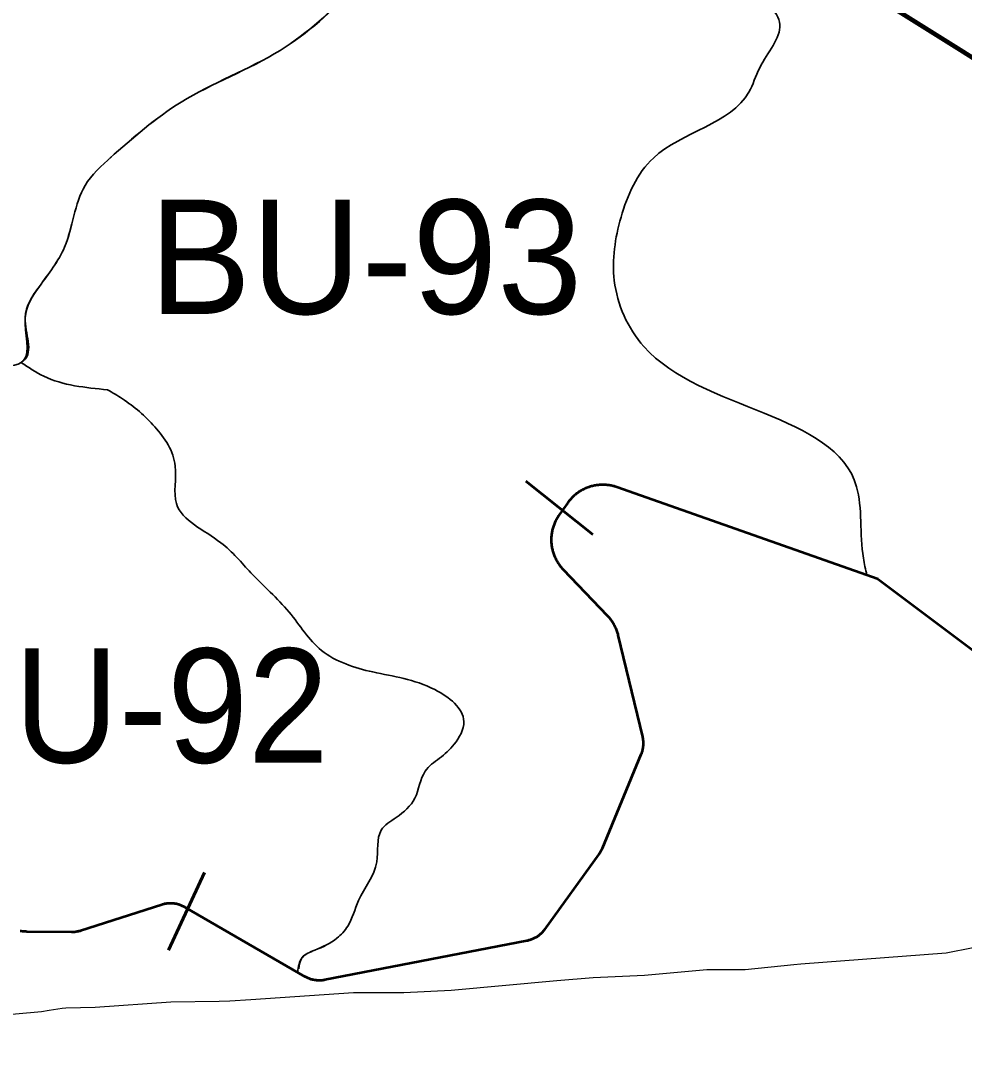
# Model space of a CAD drawing. Extents: x 553962 to 842807, y 8883888 to 9032388.
# Drawn here: x 678066 to 681368, y 8943425 to 8947063 of the extents above; entities that cross this region are included whole.
import ezdxf

# ---------------------------------------------------------------- set-up
doc = ezdxf.new("R2010")
doc.units = 0
doc.header["$LTSCALE"] = 150
doc.linetypes.add('MEDIUM_DASHED', pattern=[4.5, 3, -1.5])
for name, color, linetype, lineweight in [('12', 7, 'Continuous', 25), ('20', 7, 'Continuous', 35), ('40', 7, 'Continuous', 60), ('60', 7, 'Continuous', 53), ('9', 7, 'Continuous', 90)]:
    doc.layers.add(name, color=color, linetype=linetype, lineweight=lineweight)

msp = doc.modelspace()

# ---------------------------------------------------------------- linework, layer by layer
at = {"layer": '12'}
for points in [[(680796, 8943762.2), (681305.7, 8943800.9), (681399.5, 8943819.2), (681734.6, 8943857.4), (681767.5, 8943859.3)], [(679942.5, 8943703.3), (680069.1, 8943714.6), (680249.7, 8943722.5), (680468, 8943742.1), (680601.6, 8943742.7), (680771.8, 8943760.4), (680796, 8943762.2)], [(678870.7, 8943637.5), (679230.8, 8943661.7), (679406.8, 8943661.9), (679572.2, 8943670.5), (679942.5, 8943703.3)], [(678210.4, 8943606.5), (678223.5, 8943608.4), (678326.7, 8943610.6), (678591.7, 8943628.6), (678760.3, 8943631.9)], [(678760.3, 8943631.9), (678797.8, 8943632.6), (678870.7, 8943637.5)], [(677942.5, 8943578.2), (678138.2, 8943595.7), (678165.3, 8943599.8), (678210.4, 8943606.5)]]:
    msp.add_lwpolyline(points, dxfattribs=at)
at = {"layer": '20'}
msp.add_line((679034.4, 8943732.8), (679035.3, 8943732.3), dxfattribs=at)
for points in [[(679943.7, 8945170.1), (679942, 8945173.1), (679940.3, 8945176.1), (679938.7, 8945179.2), (679937.2, 8945182.3), (679935.7, 8945185.4), (679934.4, 8945188.6), (679933.1, 8945191.8), (679931.8, 8945195.1), (679930.7, 8945198.3), (679929.6, 8945201.6), (679928.6, 8945204.9), (679927.7, 8945208.3), (679926.8, 8945211.6), (679926.1, 8945215), (679925.4, 8945218.4), (679924.8, 8945221.8), (679924.2, 8945225.2), (679923.8, 8945228.7), (679923.4, 8945232.1), (679923.1, 8945235.6), (679922.9, 8945239), (679922.7, 8945242.5), (679922.7, 8945246), (679922.7, 8945249.4), (679922.8, 8945252.9), (679923, 8945256.3), (679923.3, 8945259.8), (679923.6, 8945263.2), (679924, 8945266.7), (679924.5, 8945270.1), (679925.1, 8945273.5), (679925.8, 8945276.9), (679926.5, 8945280.3), (679927.3, 8945283.7), (679928.2, 8945287), (679929.2, 8945290.3), (679930.2, 8945293.7), (679931.4, 8945296.9), (679932.6, 8945300.2), (679933.8, 8945303.4), (679935.2, 8945306.6), (679936.6, 8945309.8), (679938.1, 8945312.9), (679939.7, 8945316), (679941.3, 8945319), (679943, 8945322), (679944.8, 8945325), (679946.6, 8945327.9), (679948.6, 8945330.8), (679950.5, 8945333.7), (679980.7, 8945376), (679982.4, 8945378.3), (679984.5, 8945381.1), (679986.6, 8945383.8), (679988.9, 8945386.5), (679991.2, 8945389.1), (679993.5, 8945391.6), (679995.9, 8945394.1), (679998.3, 8945396.6), (680000.9, 8945398.9), (680003.4, 8945401.3), (680006.1, 8945403.5), (680008.7, 8945405.7), (680011.4, 8945407.9), (680014.2, 8945410), (680017, 8945412), (680019.9, 8945413.9), (680022.8, 8945415.8), (680025.8, 8945417.6), (680028.8, 8945419.4), (680031.8, 8945421), (680034.8, 8945422.7), (680038, 8945424.2), (680041.1, 8945425.6), (680044.3, 8945427), (680047.5, 8945428.3), (680050.7, 8945429.6), (680054, 8945430.8), (680057.3, 8945431.8), (680060.6, 8945432.9), (680063.9, 8945433.8), (680067.3, 8945434.7), (680070.6, 8945435.4), (680074, 8945436.2), (680077.4, 8945436.8), (680080.8, 8945437.3), (680084.3, 8945437.8), (680087.7, 8945438.2), (680091.2, 8945438.5), (680094.6, 8945438.7), (680098.1, 8945438.9), (680101.6, 8945438.9), (680105, 8945438.9), (680108.5, 8945438.8), (680111.9, 8945438.7), (680115.4, 8945438.4), (680118.8, 8945438.1), (680122.3, 8945437.7), (680125.7, 8945437.2), (680129.1, 8945436.6)], [(680129.1, 8945436.6), (680132.5, 8945436), (680135.9, 8945435.2), (680139.3, 8945434.4), (680142.6, 8945433.6), (680146, 8945432.6), (680149.3, 8945431.6), (680152.6, 8945430.5), (681026.9, 8945123.3)], [(679127.7, 8943705.1), (679130.5, 8943705.6), (679837.5, 8943842.7), (679839.4, 8943843.1), (679842.1, 8943843.8), (679844.9, 8943844.5), (679847.6, 8943845.3), (679850.3, 8943846.1), (679852.9, 8943847.1), (679855.6, 8943848.1), (679858.2, 8943849.2), (679860.8, 8943850.3), (679863.3, 8943851.6), (679865.8, 8943852.9), (679868.3, 8943854.2), (679870.7, 8943855.7), (679873.1, 8943857.2), (679875.5, 8943858.8), (679877.8, 8943860.4), (679880, 8943862.1), (679882.2, 8943863.9), (679884.4, 8943865.7), (679886.5, 8943867.6), (679888.5, 8943869.6), (679890.5, 8943871.6), (679892.4, 8943873.7), (679894.3, 8943875.8), (679896.1, 8943878), (679897.9, 8943880.2), (679899.6, 8943882.4), (680089.5, 8944146), (680089.8, 8944146.5), (680091.4, 8944148.8), (680093, 8944151.2), (680094.4, 8944153.6), (680095.8, 8944156), (680097.2, 8944158.5), (680098.4, 8944161.1), (680099.6, 8944163.6), (680100.7, 8944166.2), (680237, 8944495.1), (680237, 8944495.1), (680237.2, 8944495.7), (680238.2, 8944498.3), (680239.2, 8944500.9), (680240.1, 8944503.6), (680240.9, 8944506.3), (680241.6, 8944509.1), (680242.2, 8944511.8), (680242.8, 8944514.6), (680243.3, 8944517.4), (680243.7, 8944520.2), (680244, 8944523), (680244.3, 8944525.8), (680244.5, 8944528.6), (680244.6, 8944531.5), (680244.6, 8944534.3), (680244.5, 8944537.1), (680244.4, 8944539.9), (680244.1, 8944542.8), (680243.8, 8944545.6), (680243.4, 8944548.4), (680243, 8944551.2), (680242.4, 8944553.9), (680241.8, 8944556.7), (680241.8, 8944556.7), (680156.1, 8944913), (680155.4, 8944915.8), (680154.5, 8944919.1), (680153.5, 8944922.4), (680152.5, 8944925.7), (680151.3, 8944929), (680150.1, 8944932.3), (680148.8, 8944935.5), (680147.4, 8944938.7), (680146, 8944941.8), (680144.5, 8944944.9), (680142.9, 8944948), (680141.2, 8944951.1), (680139.5, 8944954.1), (680137.7, 8944957), (680135.9, 8944959.9), (680133.9, 8944962.8), (680131.9, 8944965.7), (680129.9, 8944968.4), (680127.8, 8944971.2), (680125.6, 8944973.9), (680123.3, 8944976.5), (680121, 8944979.1), (680118.7, 8944981.6), (679964.3, 8945142.9), (679962.3, 8945145.1), (679960, 8945147.7), (679957.7, 8945150.3), (679955.5, 8945153), (679953.4, 8945155.7), (679951.3, 8945158.5), (679949.3, 8945161.3), (679947.4, 8945164.2), (679945.5, 8945167.1), (679943.7, 8945170.1)], [(678063.6, 8943876.5), (678067.5, 8943876), (678071.5, 8943875.6), (678075.5, 8943875.2), (678079.5, 8943875), (678083.5, 8943874.8), (678087.5, 8943874.7), (678243, 8943872.9), (678244.2, 8943872.9), (678247, 8943872.9), (678249.8, 8943873), (678252.6, 8943873.2), (678255.4, 8943873.5), (678258.2, 8943873.8), (678261, 8943874.3), (678263.8, 8943874.8), (678266.6, 8943875.4), (678269.3, 8943876.1), (678272.1, 8943876.8), (678274.8, 8943877.7), (678559.4, 8943969.1), (678560.8, 8943969.6), (678563.5, 8943970.3), (678566.3, 8943971.1), (678569, 8943971.7), (678571.8, 8943972.2), (678574.6, 8943972.7), (678577.4, 8943973.1), (678580.2, 8943973.4), (678583, 8943973.7), (678585.8, 8943973.8), (678588.7, 8943973.9), (678591.5, 8943973.9), (678594.3, 8943973.8), (678597.1, 8943973.7), (678600, 8943973.4), (678602.8, 8943973.1), (678605.6, 8943972.7), (678608.3, 8943972.2), (678611.1, 8943971.7), (678613.9, 8943971), (678616.6, 8943970.3), (678619.3, 8943969.5), (678622, 8943968.7), (678624.7, 8943967.7), (678627.3, 8943966.7), (678629.9, 8943965.6), (678632.5, 8943964.4), (678635.1, 8943963.2), (678637.6, 8943961.9), (678640, 8943960.5), (679034.4, 8943732.8)], [(679035.1, 8943732.4), (679061.4, 8943717.2), (679062.1, 8943716.8), (679064.6, 8943715.4), (679067.1, 8943714.1), (679069.7, 8943712.9), (679072.3, 8943711.8), (679074.9, 8943710.7), (679077.5, 8943709.7), (679080.2, 8943708.8), (679082.9, 8943707.9), (679085.6, 8943707.2), (679088.4, 8943706.5), (679091.1, 8943705.9), (679093.9, 8943705.3), (679096.7, 8943704.9), (679099.5, 8943704.5), (679102.3, 8943704.2), (679105.1, 8943704), (679108, 8943703.8), (679110.8, 8943703.8), (679113.6, 8943703.8), (679116.5, 8943703.9), (679119.3, 8943704.1), (679122.1, 8943704.4), (679124.9, 8943704.7), (679127.7, 8943705.1)]]:
    msp.add_lwpolyline(points, dxfattribs=at)
for points in [[(678377.8, 8946582.8), (678626.9, 8946778.2), (678973.6, 8946959.6), (679232.6, 8947180.9), (679434.3, 8947391.2), (679625.6, 8947612.6), (679652.5, 8947830.9), (680154.6, 8947756.1)], [(679661.6, 8947829.5), (679652.5, 8947830.9), (679625.6, 8947612.6), (679434.3, 8947391.2), (679232.6, 8947180.9), (678973.6, 8946959.6), (678626.9, 8946778.2), (678377.8, 8946582.8)], [(679661.6, 8947829.5), (679652.5, 8947830.9), (679625.6, 8947612.6), (679434.3, 8947391.2), (679232.6, 8947180.9), (678973.6, 8946959.6), (678626.9, 8946778.2), (678377.8, 8946582.8)], [(681027.6, 8945123.1), (681015.4, 8945182.2), (680991.9, 8945432.2), (680247.3, 8945922.6), (680143.6, 8946153.7), (680167.2, 8946375.3), (680280.3, 8946582.8), (680614.9, 8946813.8), (680652.6, 8946898.7), (680723.2, 8947049.6), (680610.2, 8947181.7), (680421.6, 8947375), (680303.8, 8947554.2), (680152.5, 8947757.2)], [(680152.5, 8947757.2), (680303.8, 8947554.2), (680421.6, 8947375), (680610.2, 8947181.7), (680723.2, 8947049.6), (680652.6, 8946898.7), (680614.9, 8946813.8), (680280.3, 8946582.8), (680167.2, 8946375.3), (680143.6, 8946153.7), (680247.3, 8945922.6), (680991.9, 8945432.2), (681015.4, 8945182.2), (681027.6, 8945123.1)], [(675639.6, 8946753), (675661.9, 8946728.9), (675761.1, 8946480.7), (675954, 8946100.2), (676014.6, 8945962.3), (676135.8, 8945984.4), (676356.3, 8946072.6), (676499.6, 8946089.2), (676637.4, 8946144.3), (676868.8, 8946050.6), (677017.6, 8945962.3), (677194, 8945719.7), (677320.8, 8945675.6), (677480.6, 8945708.7), (677590.8, 8945818.9), (677822.3, 8945852), (677965.6, 8945852), (678075.8, 8945874.1), (678081.3, 8946023), (678130.9, 8946133.3), (678219.1, 8946271.2), (678290.7, 8946486.2), (678383.2, 8946587)], [(678383.2, 8946587), (678290.7, 8946486.2), (678219.1, 8946271.2), (678130.9, 8946133.3), (678081.3, 8946023), (678075.8, 8945874.1), (678068.1, 8945868.5)], [(678383.2, 8946587), (678290.7, 8946486.2), (678219.1, 8946271.2), (678130.9, 8946133.3), (678081.3, 8946023), (678075.8, 8945874.1), (678068.1, 8945868.5)], [(678369.7, 8945771.7), (678146.5, 8945818.9), (678066.5, 8945867.5)], [(678066.5, 8945867.5), (678146.5, 8945818.9), (678369.7, 8945771.7)], [(678369.7, 8945771.7), (678146.5, 8945818.9), (678066.5, 8945867.5)], [(679035.3, 8943732.3), (679051, 8943784), (679094.8, 8943809.9), (679172.6, 8943851.8), (679210.4, 8943893.7), (679248.3, 8943983.4), (679312, 8944118.9), (679328, 8944230.6), (679379.8, 8944274.5), (679445.5, 8944342.2), (679481.4, 8944436), (679531.2, 8944481.8), (679583, 8944530.5), (679616.9, 8944610.2), (679515.2, 8944721.9), (679298.1, 8944783.7), (679118.7, 8944859.4), (679005.2, 8944993), (678871.7, 8945130.6), (678766.1, 8945236.3), (678610.7, 8945373.1), (678606.7, 8945504.7), (678534.9, 8945642.2), (678421.4, 8945739.9), (678369.6, 8945771.8)], [(678369.6, 8945771.8), (678421.4, 8945739.9), (678534.9, 8945642.2), (678606.7, 8945504.7), (678610.7, 8945373.1), (678766.1, 8945236.3), (678871.7, 8945130.6), (679005.2, 8944993), (679118.7, 8944859.4), (679298.1, 8944783.7), (679515.2, 8944721.9), (679616.9, 8944610.2), (679583, 8944530.5), (679531.2, 8944481.8), (679481.4, 8944436), (679445.5, 8944342.2), (679379.8, 8944274.5), (679328, 8944230.6), (679312, 8944118.9), (679248.3, 8943983.4), (679210.4, 8943893.7), (679172.6, 8943851.8), (679094.8, 8943809.9), (679051, 8943784), (679035.3, 8943732.3)], [(679039.1, 8943744.1), (679051, 8943784), (679094.8, 8943809.9), (679172.6, 8943851.8), (679210.4, 8943893.7), (679248.3, 8943983.4), (679312, 8944118.9), (679328, 8944230.6), (679379.8, 8944274.5), (679445.5, 8944342.2), (679481.4, 8944436), (679531.2, 8944481.8), (679583, 8944530.5), (679616.9, 8944610.2), (679515.2, 8944721.9), (679298.1, 8944783.7), (679118.7, 8944859.4), (679005.2, 8944993), (678871.7, 8945130.6), (678766.1, 8945236.3), (678610.7, 8945373.1), (678606.7, 8945504.7), (678534.9, 8945642.2), (678421.4, 8945739.9), (678369.6, 8945771.8)]]:
    msp.add_spline(points, degree=3, dxfattribs=at)
at = {"layer": '40'}
for p, q in [((679833.7, 8945451.9), (680067.9, 8945264.4)), ((678709.5, 8944082.4), (678583, 8943810.4))]:
    msp.add_line(p, q, dxfattribs=at)
at = {"layer": '60', "linetype": 'MEDIUM_DASHED'}
msp.add_line((681066.8, 8945108.9), (681739, 8944605.2), dxfattribs=at)
at = {"layer": '60'}
for points in [[(680129.1, 8945436.6), (680125.7, 8945437.2), (680122.3, 8945437.7), (680118.8, 8945438.1), (680115.4, 8945438.4), (680111.9, 8945438.7), (680108.5, 8945438.8), (680105, 8945438.9), (680101.6, 8945438.9), (680098.1, 8945438.9), (680094.6, 8945438.7), (680091.2, 8945438.5), (680087.7, 8945438.2), (680084.3, 8945437.8), (680080.8, 8945437.3), (680077.4, 8945436.8), (680074, 8945436.2), (680070.6, 8945435.4), (680067.3, 8945434.7), (680063.9, 8945433.8), (680060.6, 8945432.9), (680057.3, 8945431.8), (680054, 8945430.8), (680050.7, 8945429.6), (680047.5, 8945428.3), (680044.3, 8945427), (680041.1, 8945425.6), (680038, 8945424.2), (680034.8, 8945422.7), (680031.8, 8945421), (680028.8, 8945419.4), (680025.8, 8945417.6), (680022.8, 8945415.8), (680019.9, 8945413.9), (680017, 8945412), (680014.2, 8945410), (680011.4, 8945407.9), (680008.7, 8945405.7), (680006.1, 8945403.5), (680003.4, 8945401.3), (680000.9, 8945398.9), (679998.3, 8945396.6), (679995.9, 8945394.1), (679993.5, 8945391.6), (679991.2, 8945389.1), (679988.9, 8945386.5), (679986.6, 8945383.8), (679984.5, 8945381.1), (679982.4, 8945378.3), (679980.7, 8945376), (679950.5, 8945333.7), (679948.6, 8945330.8), (679946.6, 8945327.9), (679944.8, 8945325), (679943, 8945322), (679941.3, 8945319), (679939.7, 8945316), (679938.1, 8945312.9), (679936.6, 8945309.8), (679935.2, 8945306.6), (679933.8, 8945303.4), (679932.6, 8945300.2), (679931.4, 8945296.9), (679930.2, 8945293.7), (679929.2, 8945290.3), (679928.2, 8945287), (679927.3, 8945283.7), (679926.5, 8945280.3), (679925.8, 8945276.9), (679925.1, 8945273.5), (679924.5, 8945270.1), (679924, 8945266.7), (679923.6, 8945263.2), (679923.3, 8945259.8), (679923, 8945256.3), (679922.8, 8945252.9), (679922.7, 8945249.4), (679922.7, 8945246), (679922.7, 8945242.5), (679922.9, 8945239), (679923.1, 8945235.6), (679923.4, 8945232.1), (679923.8, 8945228.7), (679924.2, 8945225.2), (679924.8, 8945221.8), (679925.4, 8945218.4), (679926.1, 8945215), (679926.8, 8945211.6), (679927.7, 8945208.3), (679928.6, 8945204.9), (679929.6, 8945201.6), (679930.7, 8945198.3), (679931.8, 8945195.1), (679933.1, 8945191.8), (679934.4, 8945188.6), (679935.7, 8945185.4), (679937.2, 8945182.3), (679938.7, 8945179.2), (679940.3, 8945176.1), (679942, 8945173.1), (679943.7, 8945170.1)], [(681067, 8945109.2), (680152.6, 8945430.5), (680149.3, 8945431.6), (680146, 8945432.6), (680142.6, 8945433.6), (680139.3, 8945434.4), (680135.9, 8945435.2), (680132.5, 8945436), (680129.1, 8945436.6)], [(679943.7, 8945170.1), (679945.5, 8945167.1), (679947.4, 8945164.2), (679949.3, 8945161.3), (679951.3, 8945158.5), (679953.4, 8945155.7), (679955.5, 8945153), (679957.7, 8945150.3), (679960, 8945147.7), (679962.3, 8945145.1), (679964.3, 8945142.9), (680118.7, 8944981.6), (680121, 8944979.1), (680123.3, 8944976.5), (680125.6, 8944973.9), (680127.8, 8944971.2), (680129.9, 8944968.4), (680131.9, 8944965.7), (680133.9, 8944962.8), (680135.9, 8944959.9), (680137.7, 8944957), (680139.5, 8944954.1), (680141.2, 8944951.1), (680142.9, 8944948), (680144.5, 8944944.9), (680146, 8944941.8), (680147.4, 8944938.7), (680148.8, 8944935.5), (680150.1, 8944932.3), (680151.3, 8944929), (680152.5, 8944925.7), (680153.5, 8944922.4), (680154.5, 8944919.1), (680155.4, 8944915.8), (680156.1, 8944913), (680241.8, 8944556.7), (680241.8, 8944556.7), (680242.4, 8944553.9), (680243, 8944551.2), (680243.4, 8944548.4), (680243.8, 8944545.6), (680244.1, 8944542.8), (680244.4, 8944539.9), (680244.5, 8944537.1), (680244.6, 8944534.3), (680244.6, 8944531.5), (680244.5, 8944528.6), (680244.3, 8944525.8), (680244, 8944523), (680243.7, 8944520.2), (680243.3, 8944517.4), (680242.8, 8944514.6), (680242.2, 8944511.8), (680241.6, 8944509.1), (680240.9, 8944506.3), (680240.1, 8944503.6), (680239.2, 8944500.9), (680238.2, 8944498.3), (680237.2, 8944495.7), (680237, 8944495.1), (680237, 8944495.1), (680100.7, 8944166.2), (680099.6, 8944163.6), (680098.4, 8944161.1), (680097.2, 8944158.5), (680095.8, 8944156), (680094.4, 8944153.6), (680093, 8944151.2), (680091.4, 8944148.8), (680089.8, 8944146.5), (680089.5, 8944146), (679899.6, 8943882.4), (679897.9, 8943880.2), (679896.1, 8943878), (679894.3, 8943875.8), (679892.4, 8943873.7), (679890.5, 8943871.6), (679888.5, 8943869.6), (679886.5, 8943867.6), (679884.4, 8943865.7), (679882.2, 8943863.9), (679880, 8943862.1), (679877.8, 8943860.4), (679875.5, 8943858.8), (679873.1, 8943857.2), (679870.7, 8943855.7), (679868.3, 8943854.2), (679865.8, 8943852.9), (679863.3, 8943851.6), (679860.8, 8943850.3), (679858.2, 8943849.2), (679855.6, 8943848.1), (679852.9, 8943847.1), (679850.3, 8943846.1), (679847.6, 8943845.3), (679844.9, 8943844.5), (679842.1, 8943843.8), (679839.4, 8943843.1), (679837.5, 8943842.7), (679130.5, 8943705.6), (679127.7, 8943705.1)], [(679127.7, 8943705.1), (679124.9, 8943704.7), (679122.1, 8943704.4), (679119.3, 8943704.1), (679116.5, 8943703.9), (679113.6, 8943703.8), (679110.8, 8943703.8), (679108, 8943703.8), (679105.1, 8943704), (679102.3, 8943704.2), (679099.5, 8943704.5), (679096.7, 8943704.9), (679093.9, 8943705.3), (679091.1, 8943705.9), (679088.4, 8943706.5), (679085.6, 8943707.2), (679082.9, 8943707.9), (679080.2, 8943708.8), (679077.5, 8943709.7), (679074.9, 8943710.7), (679072.3, 8943711.8), (679069.7, 8943712.9), (679067.1, 8943714.1), (679064.6, 8943715.4), (679062.1, 8943716.8), (679061.4, 8943717.2), (678640, 8943960.5), (678637.6, 8943961.9), (678635.1, 8943963.2), (678632.5, 8943964.4), (678629.9, 8943965.6), (678627.3, 8943966.7), (678624.7, 8943967.7), (678622, 8943968.7), (678619.3, 8943969.5), (678616.6, 8943970.3), (678613.9, 8943971), (678611.1, 8943971.7), (678608.3, 8943972.2), (678605.6, 8943972.7), (678602.8, 8943973.1), (678600, 8943973.4), (678597.1, 8943973.7), (678594.3, 8943973.8), (678591.5, 8943973.9), (678588.7, 8943973.9), (678585.8, 8943973.8), (678583, 8943973.7), (678580.2, 8943973.4), (678577.4, 8943973.1), (678574.6, 8943972.7), (678571.8, 8943972.2), (678569, 8943971.7), (678566.3, 8943971.1), (678563.5, 8943970.3), (678560.8, 8943969.6), (678559.4, 8943969.1), (678274.8, 8943877.7), (678272.1, 8943876.8), (678269.3, 8943876.1), (678266.6, 8943875.4), (678263.8, 8943874.8), (678261, 8943874.3), (678258.2, 8943873.8), (678255.4, 8943873.5), (678252.6, 8943873.2), (678249.8, 8943873), (678247, 8943872.9), (678244.2, 8943872.9), (678243, 8943872.9), (678087.5, 8943874.7), (678083.5, 8943874.8), (678079.5, 8943875), (678075.5, 8943875.2), (678071.5, 8943875.6), (678067.5, 8943876), (678063.6, 8943876.5)]]:
    msp.add_lwpolyline(points, dxfattribs=at)
at = {"layer": '9'}
msp.add_spline([(637260.6, 8972975.8), (641524.5, 8971056.2), (652526.1, 8965412.7), (653164.3, 8965062.8), (670790.5, 8953770.1), (686194, 8943929.9), (696283.3, 8937647.1)], degree=3, dxfattribs=at)

# ---------------------------------------------------------------- texts
at = {"layer": '40'}
msp.add_text('BU-93', height=400, dxfattribs=at).set_placement((678515.4, 8946036.9))
at = {"layer": '40', "width": 0.95}
msp.add_text('BU-92', height=400, dxfattribs=at).set_placement((677703.5, 8944466.1))

doc.saveas('drawing.dxf')
